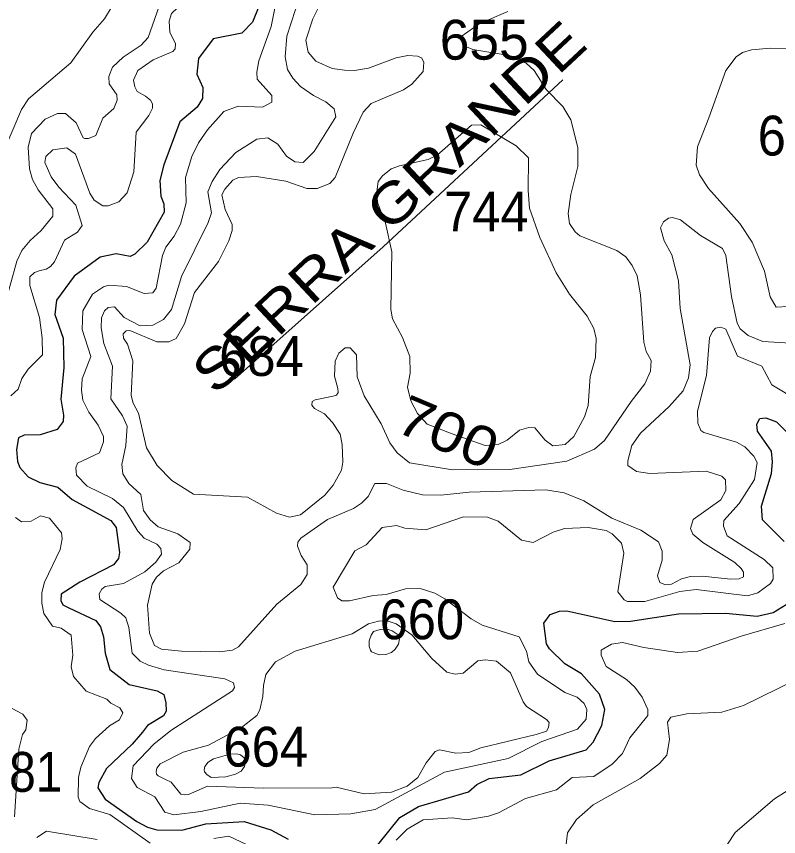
# Model space of a CAD drawing. Extents: x 499.9 to 555.3, y 9281.5 to 9336.8.
# Drawn here: x 536.335 to 539.393, y 9298.961 to 9302.254 of the extents above; entities that cross this region are included whole.
import ezdxf
from ezdxf.enums import TextEntityAlignment as Align

# ---------------------------------------------------------------- set-up
doc = ezdxf.new("R2010")
doc.units = 0
doc.header["$LTSCALE"] = 0.064
for name, color, linetype, lineweight in [('1', 7, 'Continuous', 25), ('2', 7, 'Continuous', 13), ('26', 7, 'Continuous', 25)]:
    doc.layers.add(name, color=color, linetype=linetype, lineweight=lineweight)
doc.layers.add('21', color=7, linetype='Continuous')
doc.layers.add('61', color=7, linetype='Continuous')

msp = doc.modelspace()

# ---------------------------------------------------------------- linework, layer by layer
at = {"layer": '1'}
for points in [[(537.3079, 9302.2934), (537.2826, 9302.2312), (537.2392, 9302.1864), (537.1252, 9302.1642), (537.0655, 9302.0852), (537.0591, 9302.0225), (537.0825, 9301.9691), (537.0824, 9301.9246), (537.0603, 9301.8896), (536.9912, 9301.8308), (536.9268, 9301.6588), (536.9111, 9301.5959), (536.9141, 9301.5323), (536.9267, 9301.5021), (536.928, 9301.4679), (536.8602, 9301.3476), (536.8105, 9301.2992), (536.7911, 9301.2902), (536.7357, 9301.3004), (536.6715, 9301.2873), (536.5672, 9301.2114), (536.496, 9301.1151), (536.4893, 9301.0572), (536.5225, 9300.9628), (536.5256, 9300.8439), (536.5131, 9300.7175), (536.5239, 9300.653), (536.5223, 9300.6282), (536.498, 9300.595), (536.4302, 9300.5735), (536.3656, 9300.5731), (536.343, 9300.5619), (536.3357, 9300.5155), (536.34, 9300.4674), (536.3495, 9300.4436), (536.3823, 9300.4052), (536.4288, 9300.3825), (536.5008, 9300.3642), (536.5591, 9300.314), (536.7142, 9300.2299), (536.7355, 9300.2024), (536.7485, 9300.1023), (536.7454, 9300.0775), (536.7242, 9300.0517), (536.5894, 9299.9828), (536.515, 9299.9349), (536.5131, 9299.9096), (536.521, 9299.8919), (536.5449, 9299.8789), (536.6533, 9299.8291), (536.6731, 9299.8038), (536.6844, 9299.7624), (536.6913, 9299.6981), (536.7105, 9299.6314), (536.7877, 9299.5711), (536.8993, 9299.5457), (536.9266, 9299.5314), (536.935, 9299.498), (536.9354, 9299.4652), (536.9253, 9299.4455), (536.8607, 9299.4069), (536.8408, 9299.3796), (536.7994, 9299.332), (536.6966, 9299.2338), (536.6652, 9299.1777), (536.6614, 9299.1573), (536.6918, 9299.1111), (536.8188, 9299.0214), (536.861, 9298.9988), (536.898, 9298.9883), (536.9984, 9298.9868), (537.0947, 9299.0121), (537.2483, 9299.021), (537.3557, 9298.9881), (537.4258, 9298.9504)], [(539.4152, 9300.1465), (539.329, 9300.2329), (539.3241, 9300.2875), (539.3648, 9300.4195), (539.3694, 9300.4652), (539.3644, 9300.5087), (539.3085, 9300.5886), (539.3055, 9300.6174), (539.318, 9300.6395), (539.3415, 9300.6429), (539.3846, 9300.6267), (539.4859, 9300.5243)], [(538.4516, 9299.8182), (538.4767, 9299.8534), (538.5135, 9299.8665), (538.5439, 9299.8681), (538.7368, 9299.8253), (538.7993, 9299.8254), (538.9915, 9299.8556), (539.1804, 9299.8587), (539.3077, 9299.8461), (539.3714, 9299.8604), (539.4231, 9299.8933)], [(538.6752, 9299.533), (538.6018, 9299.614), (538.5353, 9299.6541), (538.4744, 9299.7148), (538.4618, 9299.7348), (538.4516, 9299.8182)], [(537.7851, 9298.9281), (537.8741, 9299.0374), (537.9484, 9299.0821), (538.1488, 9299.1405), (538.1825, 9299.1695), (538.2319, 9299.1948), (538.3591, 9299.2095), (538.473, 9299.2646), (538.621, 9299.3095), (538.6492, 9299.3406), (538.6844, 9299.4064), (538.6958, 9299.4708), (538.6752, 9299.533)]]:
    msp.add_lwpolyline(points, dxfattribs=at)
at = {"layer": '2'}
for points in [[(536.5319, 9301.8641), (536.5743, 9301.8263), (536.6024, 9301.7673), (536.6094, 9301.7641), (536.6249, 9301.7641), (536.6532, 9301.776), (536.6815, 9301.8459), (536.7257, 9301.8845), (536.7388, 9301.9184), (536.7386, 9301.9389), (536.7071, 9301.9835), (536.7059, 9302.0129), (536.72, 9302.0502), (536.7631, 9302.0906), (536.8354, 9302.139), (536.864, 9302.1691), (536.9504, 9302.4188)], [(537.3917, 9302.3879), (537.3575, 9302.214), (537.3075, 9302.0764), (537.2992, 9302.0305), (537.3006, 9302.0021), (537.3594, 9301.9371), (537.3597, 9301.9093), (537.3221, 9301.8899), (537.2246, 9301.8942), (537.1672, 9301.8729), (537.1018, 9301.7984), (537.0663, 9301.7464), (537.0391, 9301.6911), (537.014, 9301.6076), (537.0157, 9301.506), (536.9929, 9301.4202), (536.9681, 9301.3724), (536.9349, 9301.3277), (536.9214, 9301.2948), (536.8952, 9301.1637), (536.8824, 9301.1439), (536.8481, 9301.1419), (536.7771, 9301.17), (536.7057, 9301.1745), (536.6842, 9301.1681), (536.641, 9301.1387), (536.6017, 9301.0718), (536.599, 9300.9967), (536.6334, 9300.8884), (536.599, 9300.7993), (536.5958, 9300.7541), (536.6015, 9300.7136), (536.6259, 9300.6651), (536.6633, 9300.613), (536.6844, 9300.5677), (536.6848, 9300.5454), (536.6685, 9300.502), (536.58, 9300.4602), (536.5735, 9300.4422), (536.5766, 9300.4117), (536.6188, 9300.3677), (536.7213, 9300.318), (536.7653, 9300.2825), (536.8224, 9300.1877), (536.8475, 9300.1595), (536.899, 9300.1347), (536.9152, 9300.1175), (536.917, 9300.0948), (536.895, 9300.0629), (536.8503, 9300.0243), (536.7644, 9299.9767), (536.6916, 9299.9649), (536.6774, 9299.9551), (536.6667, 9299.9359), (536.6694, 9299.9128), (536.7547, 9299.8587), (536.7741, 9299.8389), (536.7868, 9299.8002), (536.7994, 9299.6972), (536.8323, 9299.666), (536.8647, 9299.6488), (536.9275, 9299.631), (537.1712, 9299.5946), (537.2059, 9299.5787), (537.2098, 9299.5602), (537.2022, 9299.5458), (536.9545, 9299.3865)], [(537.5038, 9302.3987), (537.4776, 9302.3232), (537.4549, 9302.2819), (537.4202, 9302.1744), (537.4138, 9302.0925), (537.4233, 9302.041)], [(537.654, 9300.9235), (537.6294, 9300.9016), (537.6145, 9300.8706), (537.6111, 9300.8096), (537.6247, 9300.7596), (537.6261, 9300.7444), (537.6194, 9300.7341), (537.6062, 9300.7295), (537.5343, 9300.7152), (537.5219, 9300.7082), (537.5204, 9300.6933), (537.5318, 9300.6804), (537.5711, 9300.6585), (537.6035, 9300.6241), (537.6343, 9300.5773), (537.6428, 9300.5353), (537.6444, 9300.4644), (537.6393, 9300.4322), (537.6063, 9300.3719), (537.5724, 9300.3324), (537.4755, 9300.2528), (537.4302, 9300.2439), (537.3781, 9300.2602), (537.2625, 9300.3237), (537.0458, 9300.336), (536.9584, 9300.3908), (536.8997, 9300.4508), (536.8572, 9300.5218), (536.8253, 9300.6608), (536.803, 9300.7019), (536.7949, 9300.7326), (536.8025, 9300.8718), (536.781, 9300.9378), (536.7649, 9300.9627), (536.7631, 9300.9801), (536.7749, 9300.9911), (536.7901, 9300.9937), (536.8985, 9300.9478), (536.9465, 9300.9477), (536.9764, 9300.9612), (537.0097, 9301.0198), (537.0491, 9301.1455), (537.1463, 9301.2705), (537.1877, 9301.3533), (537.2003, 9301.3946), (537.2003, 9301.4184), (537.1729, 9301.479), (537.1593, 9301.5372), (537.1708, 9301.5607), (537.2037, 9301.5964), (537.2267, 9301.6078), (537.2983, 9301.612), (537.4162, 9301.5921), (537.5005, 9301.5633), (537.5418, 9301.5636), (537.5933, 9301.583), (537.6141, 9301.6079), (537.6857, 9301.7854), (537.7263, 9301.8694), (537.7583, 9301.9041), (537.888, 9301.9597), (537.9218, 9301.9816), (537.9676, 9302.0328), (537.9693, 9302.0699), (537.9608, 9302.0877), (537.9438, 9302.0946), (537.9052, 9302.0969), (537.8586, 9302.0886), (537.7478, 9302.0468), (537.6915, 9302.0367), (537.6512, 9302.0378), (537.6016, 9302.0456), (537.5367, 9302.074), (537.5063, 9302.111), (537.4968, 9302.1593), (537.5238, 9302.2443), (537.5789, 9302.3559)], [(537.1244, 9302.3436), (537.0573, 9302.3335), (537.005, 9302.3121), (536.957, 9302.2666), (536.9484, 9302.2353), (536.9506, 9302.1906)], [(536.2856, 9301.7168), (536.3551, 9301.8809), (536.3841, 9301.923), (536.5539, 9302.0676), (536.6424, 9302.1912), (536.6891, 9302.2446), (536.7198, 9302.2954)], [(538.3075, 9302.2744), (538.1921, 9302.2246), (538.1237, 9302.1768), (538.1236, 9302.1568), (538.1414, 9302.1321), (538.1658, 9302.1219), (538.3043, 9302.0981), (538.3807, 9302.0665), (538.412, 9302.0368), (538.46, 9301.9607), (538.5272, 9301.8928), (538.5594, 9301.8386), (538.5883, 9301.7281), (538.5881, 9301.6517), (538.5599, 9301.5386), (538.5488, 9301.4631), (538.5539, 9301.4226), (538.5768, 9301.389), (538.5955, 9301.3735), (538.7436, 9301.3137), (538.7803, 9301.2887), (538.8063, 9301.2545), (538.8253, 9301.2131), (538.8398, 9301.136), (538.8526, 9300.9457), (538.8619, 9300.9083), (538.8825, 9300.8725), (538.8798, 9300.8295), (538.8568, 9300.7796), (538.8012, 9300.7079), (538.6949, 9300.5511), (538.6551, 9300.5161), (538.5431, 9300.4682), (538.3146, 9300.4349), (538.0847, 9300.4333), (537.9126, 9300.4619), (537.8626, 9300.5019), (537.8336, 9300.5422), (537.7989, 9300.6179)], [(536.9506, 9302.1906), (536.9741, 9302.1435), (536.9721, 9302.1244), (536.9631, 9302.113), (536.8839, 9302.0797), (536.8218, 9302.0374), (536.8044, 9301.9977), (536.81, 9301.9721), (536.8202, 9301.9528), (536.8524, 9301.9334), (536.8725, 9301.9182), (536.8809, 9301.9039), (536.8817, 9301.8854), (536.8662, 9301.8562), (536.8157, 9301.7892), (536.8057, 9301.6302), (536.7793, 9301.5462), (536.7467, 9301.5093), (536.7039, 9301.4934), (536.6819, 9301.4941), (536.6477, 9301.5163), (536.6292, 9301.5443), (536.5728, 9301.7005), (536.5374, 9301.7267), (536.4813, 9301.7189), (536.4528, 9301.6921), (536.4496, 9301.6671), (536.474, 9301.6095), (536.505, 9301.5681), (536.5729, 9301.4969), (536.5989, 9301.4142), (536.5796, 9301.3883), (536.5285, 9301.3557), (536.4876, 9301.2692), (536.4715, 9301.2498), (536.4546, 9301.2393), (536.4264, 9301.2333), (536.4079, 9301.2255), (536.389, 9301.208), (536.3892, 9301.1732), (536.4278, 9301.0453), (536.4382, 9300.9641), (536.4392, 9300.8959), (536.3821, 9300.8384), (536.3574, 9300.8), (536.3419, 9300.7575), (536.3126, 9300.731)], [(539.4302, 9301.0893), (539.3837, 9301.0871), (539.3595, 9301.1281), (539.3366, 9301.2315), (539.2866, 9301.3475), (539.2372, 9301.4223), (539.1117, 9301.5633), (539.0752, 9301.6179), (539.0627, 9301.6564), (539.0672, 9301.7303), (539.1135, 9301.8466), (539.182, 9302.0376), (539.2224, 9302.092), (539.2489, 9302.1091), (539.2847, 9302.1201), (539.3601, 9302.1267), (539.4375, 9302.1236)], [(537.4233, 9302.041), (537.4436, 9302.0063), (537.4748, 9301.9734), (537.5277, 9301.9361), (537.576, 9301.9117), (537.6096, 9301.8828), (537.6163, 9301.8512), (537.5294, 9301.7113), (537.4858, 9301.6673), (537.452, 9301.6702), (537.4185, 9301.6927), (537.3834, 9301.7414), (537.3433, 9301.7667), (537.2992, 9301.762), (537.2149, 9301.7081), (537.1517, 9301.6402), (537.121, 9301.5919), (537.1037, 9301.5505), (537.1175, 9301.4654), (537.1045, 9301.4264), (536.9981, 9301.2101), (536.9571, 9301.077), (536.9256, 9301.0371), (536.8822, 9301.0145), (536.8312, 9301.0114), (536.7673, 9301.0455), (536.7288, 9301.0878), (536.7032, 9301.0854), (536.6881, 9301.0721), (536.6764, 9301.0442), (536.6749, 9301.0043), (536.6864, 9300.9411), (536.7213, 9300.8494), (536.7136, 9300.7188), (536.7607, 9300.6504), (536.78, 9300.6083), (536.7739, 9300.5319), (536.7582, 9300.4555), (536.7615, 9300.4174), (536.7857, 9300.3787), (536.8341, 9300.3343), (536.8457, 9300.271), (536.8717, 9300.2323), (536.9039, 9300.2047), (536.9824, 9300.1762), (537.0321, 9300.1412), (537.0316, 9300.115), (536.9864, 9300.0606), (536.9258, 9300.0278), (536.8977, 9300.0029), (536.8794, 9299.9742), (536.8615, 9299.8904), (536.8694, 9299.7783), (536.8888, 9299.7288), (536.9173, 9299.7137), (536.9976, 9299.7059), (537.1495, 9299.7028), (537.2024, 9299.709), (537.2265, 9299.7224), (537.3804, 9299.8936), (537.4757, 9299.9734), (537.5018, 9300.0132), (537.5023, 9300.0519), (537.4778, 9300.089), (537.4632, 9300.1277), (537.4636, 9300.1426), (537.4765, 9300.1599), (537.5831, 9300.2347), (537.6875, 9300.279), (537.7193, 9300.2996), (537.7463, 9300.3267), (537.7736, 9300.3791), (537.8206, 9300.3791), (537.8865, 9300.3516), (537.9644, 9300.3329), (538.0384, 9300.3315), (538.1523, 9300.3441), (538.4596, 9300.3536), (538.5335, 9300.3411), (538.6113, 9300.3088), (538.7237, 9300.2399), (538.8405, 9300.1909), (538.9107, 9300.144), (538.9257, 9300.1069), (538.9256, 9300.0705), (538.907, 9300.0074), (538.9161, 9299.9807), (538.9394, 9299.9723), (538.9641, 9299.975), (539.004, 9299.9964), (539.0397, 9300.0053), (539.0875, 9300.0067), (539.2008, 9299.9943), (539.2344, 9299.9965), (539.2529, 9300.0042)], [(536.3875, 9301.6421), (536.3825, 9301.7288), (536.3953, 9301.7845), (536.45, 9301.842), (536.5002, 9301.8639), (536.5319, 9301.8641)], [(536.2804, 9301.0685), (536.3373, 9301.2719), (536.3567, 9301.3143), (536.3905, 9301.3548), (536.4349, 9301.3946), (536.481, 9301.4526), (536.4819, 9301.4818), (536.4219, 9301.5577), (536.3998, 9301.5991), (536.3875, 9301.6421)], [(539.0491, 9300.175), (539.0392, 9300.1987), (539.0511, 9300.2336), (539.1615, 9300.3131), (539.1815, 9300.3513), (539.18, 9300.3933), (539.1655, 9300.4082), (539.102, 9300.4286), (538.8761, 9300.4192), (538.8233, 9300.4273), (538.7889, 9300.4515), (538.7877, 9300.4703), (538.8044, 9300.5319), (538.8389, 9300.5803), (538.9537, 9300.6874), (539.0106, 9300.7505), (539.0313, 9300.8031), (539.0385, 9300.8554), (538.9987, 9301.0814), (538.9921, 9301.1927), (538.9645, 9301.2972), (538.9339, 9301.3533), (538.9199, 9301.4054), (538.9317, 9301.4288), (538.951, 9301.4441), (538.9679, 9301.4468), (538.9995, 9301.4371), (539.0793, 9301.375), (539.1678, 9301.3222), (539.1818, 9301.2943), (539.2044, 9301.1297), (539.2264, 9301.023), (539.2384, 9300.9995), (539.2713, 9300.9724), (539.3293, 9300.9493), (539.4406, 9300.9425)], [(536.8904, 9299.1211), (536.9302, 9299.0584), (536.9674, 9299.0489), (537.0757, 9299.0623), (537.2328, 9299.095), (537.3456, 9299.0876), (537.5322, 9299.0487), (537.6771, 9299.053), (537.7742, 9299.0697), (538.0525, 9299.2197), (538.3081, 9299.2741), (538.4427, 9299.3433), (538.5861, 9299.3926), (538.6208, 9299.4326), (538.6237, 9299.4708), (538.6136, 9299.4956), (538.5847, 9299.5203), (538.5353, 9299.54), (538.426, 9299.6137), (538.3914, 9299.6624), (538.3811, 9299.705), (538.3519, 9299.7634), (538.2033, 9299.8094), (538.1603, 9299.8349), (538.0536, 9299.916), (538.0137, 9299.9382), (537.9557, 9299.9571), (537.896, 9299.9557), (537.8183, 9299.9327), (537.7664, 9299.9285), (537.6709, 9299.9081), (537.6405, 9299.9082), (537.624, 9299.9195), (537.6054, 9299.9629), (537.693, 9300.1089), (537.7378, 9300.1331), (537.803, 9300.2025), (537.8596, 9300.2104), (537.8931, 9300.1991), (537.9779, 9300.1931), (538.1292, 9300.2452), (538.2254, 9300.2437), (538.2683, 9300.227), (538.3617, 9300.1506), (538.4083, 9300.1424), (538.489, 9300.183), (538.5343, 9300.1976), (538.6297, 9300.2024), (538.7013, 9300.1896), (538.7252, 9300.1769), (538.763, 9300.1387), (538.7726, 9300.0993), (538.7477, 9299.944), (538.7741, 9299.9119), (538.7875, 9299.9051), (538.8565, 9299.9051), (538.9974, 9299.9446), (539.0619, 9299.9533), (539.2691, 9299.9277), (539.3103, 9299.9397), (539.3601, 9299.9768), (539.3711, 9299.9941), (539.3705, 9300.0406), (539.3347, 9300.0731), (539.1869, 9300.1692), (539.1726, 9300.2073), (539.1739, 9300.2301), (539.2344, 9300.298), (539.2963, 9300.395), (539.307, 9300.4634), (539.2944, 9300.488), (539.2577, 9300.5258), (539.2249, 9300.5445), (539.0933, 9300.5835), (539.0816, 9300.5916), (539.0691, 9300.6212), (539.0676, 9300.6696), (539.1038, 9300.812), (539.1163, 9300.9642), (539.1274, 9300.9895), (539.1397, 9301.0018), (539.1609, 9301.007), (539.181, 9300.9982), (539.2284, 9300.8903), (539.3257, 9300.8493), (539.3663, 9300.7744), (539.471, 9300.712)], [(537.7989, 9300.6179), (537.7298, 9300.731), (537.7019, 9300.8065), (537.6999, 9300.8948), (537.6736, 9300.9229), (537.654, 9300.9235)], [(536.3321, 9300.242), (536.3555, 9300.2249), (536.3943, 9300.228), (536.4318, 9300.2483), (536.4676, 9300.2392), (536.5156, 9300.1808), (536.5192, 9300.1563), (536.511, 9300.1143), (536.4484, 9299.983), (536.437, 9299.9417), (536.4367, 9299.8978), (536.4447, 9299.8572), (536.4798, 9299.8064), (536.5151, 9299.7978), (536.5542, 9299.7703), (536.5621, 9299.6892), (536.5546, 9299.6431), (536.5638, 9299.6033), (536.6156, 9299.545), (536.6974, 9299.5132), (536.714, 9299.4971), (536.7503, 9299.4776), (536.7623, 9299.4576), (536.7483, 9299.4293), (536.7082, 9299.4062), (536.6525, 9299.3551), (536.6289, 9299.3232), (536.5941, 9299.2396)], [(539.2529, 9300.0042), (539.2521, 9300.0224), (539.2426, 9300.0381), (539.2178, 9300.0612), (539.0897, 9300.1417), (539.0491, 9300.175)], [(537.8584, 9298.9472), (537.9033, 9298.9907), (537.9673, 9299.0279), (538.0843, 9299.0358), (538.1416, 9299.0286), (538.2293, 9299.0425), (538.27, 9299.0567), (538.3775, 9299.1135), (538.5023, 9299.1491), (538.5655, 9299.1976), (538.652, 9299.2017), (538.7258, 9299.2513), (538.7669, 9299.2944), (538.7958, 9299.358), (538.8682, 9299.4466), (538.8684, 9299.4719), (538.8456, 9299.5204), (538.8169, 9299.5616), (538.7824, 9299.5913), (538.7011, 9299.6446), (538.6807, 9299.6899), (538.6811, 9299.7089), (538.7228, 9299.7331), (538.7674, 9299.7407), (538.8526, 9299.7203), (538.987, 9299.6996), (539.069, 9299.706), (539.2433, 9299.7662), (539.4184, 9299.8171)], [(539.5304, 9299.6244), (539.2529, 9299.4877), (539.1653, 9299.4611), (539.0244, 9299.4544), (538.9614, 9299.4403), (538.9477, 9299.4202), (538.9557, 9299.3503), (538.9442, 9299.2884), (538.9156, 9299.255), (538.8384, 9299.1938), (538.6489, 9299.0884), (538.5827, 9299.0297), (538.5469, 9298.9762), (538.5338, 9298.8749)], [(536.3274, 9299.0399), (536.3442, 9299.3121), (536.3594, 9299.3708), (536.3727, 9299.3894), (536.3788, 9299.428), (536.361, 9299.4532), (536.3187, 9299.475)], [(536.9545, 9299.3865), (536.8859, 9299.3324), (536.8037, 9299.2457), (536.7968, 9299.1944), (536.8192, 9299.1582), (536.8904, 9299.1211)], [(536.5941, 9299.2396), (536.5846, 9299.1982), (536.5828, 9299.1187), (536.5895, 9299.1016), (536.6287, 9299.0735), (536.7106, 9299.0503)], [(539.1887, 9298.93), (539.2193, 9298.9774), (539.3763, 9299.1127), (539.5337, 9299.211)], [(536.7106, 9299.0503), (536.8714, 9298.9346)], [(536.6591, 9298.9498), (536.4562, 9298.9823), (536.4165, 9298.9569)], [(537.1266, 9298.9527), (537.1877, 9298.9623), (537.4478, 9298.84)]]:
    msp.add_lwpolyline(points, dxfattribs=at)
for points in [[(538.2682, 9300.5348), (538.2163, 9300.5317), (538.0832, 9300.5782), (537.9834, 9300.6172), (537.944, 9300.6602), (537.9182, 9300.7112), (537.9044, 9300.7654), (537.9151, 9300.8217), (537.9134, 9300.8884), (537.8848, 9300.9648), (537.8442, 9301.0396), (537.8375, 9301.0778), (537.8418, 9301.3086), (537.8162, 9301.424), (537.7856, 9301.5027), (537.78, 9301.5396), (537.7863, 9301.5918), (537.8044, 9301.6147), (537.8387, 9301.6418), (537.872, 9301.6548), (537.9867, 9301.6795), (538.0233, 9301.6971), (538.1611, 9301.8178), (538.1983, 9301.8193), (538.34, 9301.7352), (538.3903, 9301.6864), (538.3879, 9301.5552), (538.3937, 9301.4837), (538.4353, 9301.3667), (538.5012, 9301.2246), (538.5544, 9301.1384), (538.6253, 9301.0501), (538.6525, 9301.0017), (538.6615, 9300.961), (538.6583, 9300.8853), (538.6377, 9300.8081), (538.6298, 9300.6919), (538.6139, 9300.6466), (538.5723, 9300.567), (538.5373, 9300.5355), (538.4874, 9300.5306), (538.4566, 9300.5526), (538.4158, 9300.6026), (538.3913, 9300.6036), (538.3543, 9300.5923), (538.3048, 9300.5522)], [(537.3243, 9299.5232), (537.3259, 9299.5675), (537.3363, 9299.6118), (537.3748, 9299.6626), (537.4532, 9299.706), (537.6826, 9299.7747), (537.7477, 9299.815), (537.7873, 9299.8264), (537.8224, 9299.8279), (537.8588, 9299.8153), (537.9219, 9299.771), (538.0016, 9299.6767), (538.0617, 9299.6217), (538.095, 9299.6138), (538.1282, 9299.6167), (538.1864, 9299.6662), (538.2157, 9299.6708), (538.2617, 9299.6652), (538.3181, 9299.6191), (538.3682, 9299.5023), (538.382, 9299.4828), (538.4624, 9299.4314), (538.4731, 9299.4185), (538.4702, 9299.3996), (538.4618, 9299.3847), (538.4204, 9299.3714), (538.1987, 9299.318), (538.1498, 9299.2989), (538.0982, 9299.2956), (538.0328, 9299.3094), (538.0155, 9299.303), (537.9788, 9299.2571), (537.9456, 9299.1988), (537.9027, 9299.1638), (537.8395, 9299.1399), (537.7303, 9299.1333), (537.6183, 9299.1595), (537.601, 9299.1573), (537.3263, 9299.1551), (537.1018, 9299.163), (537.0258, 9299.1304), (537.0089, 9299.1285), (536.9953, 9299.1313), (536.9559, 9299.18), (536.9332, 9299.1904), (536.9037, 9299.2045), (536.8967, 9299.2115), (536.8959, 9299.2217), (536.899, 9299.236), (536.9118, 9299.2527), (537.0039, 9299.3003), (537.1052, 9299.3287), (537.2387, 9299.3988), (537.2994, 9299.4471), (537.3117, 9299.4704)], [(537.7604, 9299.7023), (537.7902, 9299.6902), (537.8169, 9299.6918), (537.8395, 9299.7007), (537.8549, 9299.7136), (537.8678, 9299.733), (537.8718, 9299.7556), (537.8629, 9299.7734), (537.8427, 9299.7871), (537.8225, 9299.7944), (537.7943, 9299.7927), (537.7684, 9299.7839), (537.7587, 9299.7701), (537.7499, 9299.7475), (537.7507, 9299.7249), (537.7555, 9299.7095)], [(537.1166, 9299.1983), (537.1759, 9299.2003), (537.2142, 9299.2115), (537.2366, 9299.224), (537.2504, 9299.2418), (537.2524, 9299.2537), (537.2484, 9299.2767), (537.2346, 9299.2886), (537.2188, 9299.2932), (537.1911, 9299.2919), (537.1258, 9299.2734), (537.1041, 9299.2603), (537.0916, 9299.2425), (537.0889, 9299.2286), (537.0902, 9299.2207), (537.1001, 9299.2088), (537.1113, 9299.2023)]]:
    msp.add_lwpolyline(points, close=True, dxfattribs=at)
at = {"layer": '26'}
msp.add_lwpolyline([(537.2104, 9300.7974), (537.8072, 9301.3294), (538.5274, 9301.9997)], dxfattribs=at)

# ---------------------------------------------------------------- texts
at = {"layer": '21'}
msp.add_text('655', height=0.16, dxfattribs=at).set_placement((538.0337, 9302.0806))
for s, width, p in [('698', 0.95, (539.3094, 9301.6956)), ('744', 0.95, (538.051, 9301.391)), ('684', 0.95, (537.1488, 9300.8106)), ('660', 0.95, (537.7924, 9299.7533)), ('664', 0.95, (537.166, 9299.2419)), ('381', 0.9, (536.1986, 9299.1408))]:
    msp.add_text(s, height=0.16, dxfattribs=dict(at, width=width)).set_placement(p)
at = {"layer": '26', "width": 1.2}
msp.add_text('SERRA GRANDE', height=0.16, rotation=43.069, dxfattribs=at).set_placement((537.8835, 9301.4302), align=Align.CENTER)
at = {"layer": '61', "width": 1.15}
msp.add_text('700', height=0.16, rotation=337.062, dxfattribs=at).set_placement((538.0359, 9300.5114), align=Align.CENTER)

doc.saveas('drawing.dxf')
